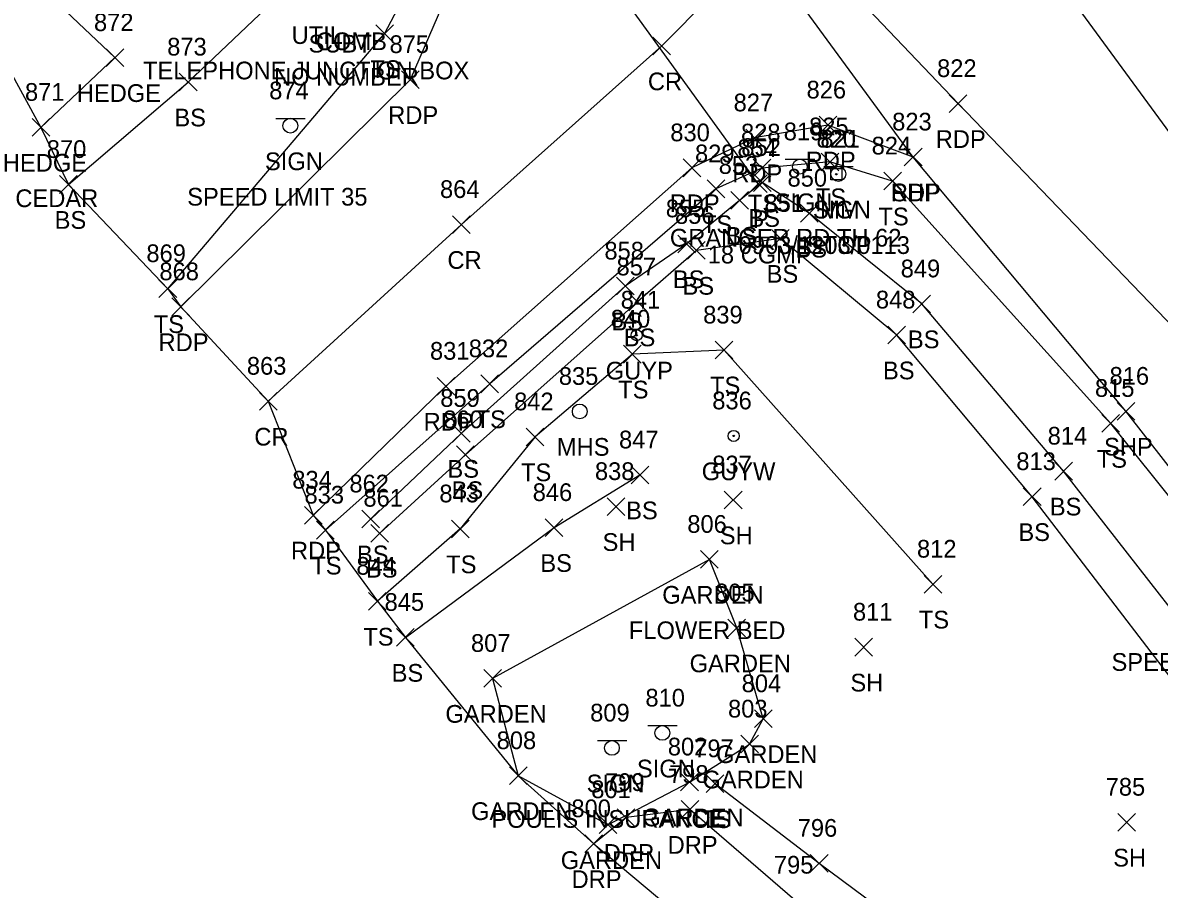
# Model space of a CAD drawing. Extents: x 1623612 to 1625808, y 621345 to 627748.
# Drawn here: x 1624906.2 to 1625034.6, y 625852 to 625949.8 of the extents above; entities that cross this region are included whole.
import ezdxf

# ---------------------------------------------------------------- set-up
doc = ezdxf.new("R2010")
doc.units = 0
for name, color, linetype in [('D_A', 7, 'Continuous'), ('D_C', 7, 'Continuous'), ('D_I', 7, 'Continuous'), ('D_TIC', 7, 'Continuous'), ('DCP', 7, 'Continuous'), ('L_A', 7, 'Continuous'), ('L_C', 7, 'Continuous'), ('L_I', 7, 'Continuous'), ('L_TIC', 7, 'Continuous'), ('LAHR', 7, 'Continuous'), ('LAPB', 7, 'Continuous'), ('LELB', 7, 'Continuous'), ('LSOGP', 7, 'Continuous'), ('P_A', 7, 'Continuous'), ('P_I', 7, 'Continuous'), ('P_TIC', 7, 'Continuous'), ('PET', 7, 'Continuous'), ('PRC', 7, 'Continuous'), ('PSP', 7, 'Continuous'), ('R_A', 7, 'Continuous'), ('R_I', 7, 'Continuous'), ('R_TIC', 7, 'Continuous'), ('RDP', 7, 'Continuous'), ('S_A', 7, 'Continuous'), ('S_C', 7, 'Continuous'), ('S_I', 7, 'Continuous'), ('SRM', 7, 'Continuous'), ('SSGN', 7, 'Continuous'), ('U_A', 7, 'Continuous'), ('U_C', 7, 'Continuous'), ('U_I', 7, 'Continuous'), ('UPGW', 7, 'Continuous'), ('USMH', 7, 'Continuous')]:
    doc.layers.add(name, color=color, linetype=linetype)

msp = doc.modelspace()

# ---------------------------------------------------------------- linework, layer by layer
at = {"layer": 'D_TIC'}
for points in [[(1624988.31, 625930.63), (1624990.31, 625932.63)], [(1624990.31, 625930.63), (1624988.31, 625932.63)]]:
    msp.add_lwpolyline(points, dxfattribs=at)
at = {"layer": 'DCP'}
msp.add_lwpolyline([(1624989.31, 625931.63), (1624953.21, 625981.49)], dxfattribs=at)
at = {"layer": 'L_TIC'}
for points in [[(1624946.1, 625947.56), (1624948.1, 625949.56)], [(1624948.1, 625947.56), (1624946.1, 625949.56)], [(1624915.64, 625944.86), (1624917.64, 625946.86)], [(1624917.64, 625944.86), (1624915.64, 625946.86)], [(1624923.92, 625942.1), (1624925.92, 625944.1)], [(1624925.92, 625942.1), (1624923.92, 625944.1)], [(1624907.29, 625936.99), (1624909.29, 625938.99)], [(1624909.29, 625936.99), (1624907.29, 625938.99)], [(1624988.72, 625932.4), (1624990.72, 625934.4)], [(1624990.72, 625932.4), (1624988.72, 625934.4)], [(1624996.4, 625933.09), (1624998.4, 625935.09)], [(1624998.4, 625933.09), (1624996.4, 625935.09)], [(1624988.75, 625930.76), (1624990.75, 625932.76)], [(1624990.75, 625930.76), (1624988.75, 625932.76)], [(1625003.47, 625930.93), (1625005.47, 625932.93)], [(1625005.47, 625930.93), (1625003.47, 625932.93)], [(1624910.39, 625930.54), (1624912.39, 625932.54)], [(1624912.39, 625930.54), (1624910.39, 625932.54)], [(1624983.53, 625930.05), (1624985.53, 625932.05)], [(1624985.53, 625930.05), (1624983.53, 625932.05)], [(1624986.2, 625928.74), (1624988.2, 625930.74)], [(1624988.2, 625928.74), (1624986.2, 625930.74)], [(1624994.06, 625927.3), (1624996.06, 625929.3)], [(1624996.06, 625927.3), (1624994.06, 625929.3)], [(1624990.81, 625924.45), (1624992.81, 625926.45)], [(1624992.81, 625924.45), (1624990.81, 625926.45)], [(1624980.22, 625923.84), (1624982.22, 625925.84)], [(1624982.22, 625923.84), (1624980.22, 625925.84)], [(1624981.31, 625923.1), (1624983.31, 625925.1)], [(1624983.31, 625923.1), (1624981.31, 625925.1)], [(1624921.62, 625918.78), (1624923.62, 625920.78)], [(1624923.62, 625918.78), (1624921.62, 625920.78)], [(1624973.29, 625919.07), (1624975.29, 625921.07)], [(1624975.29, 625919.07), (1624973.29, 625921.07)], [(1624974.67, 625917.28), (1624976.67, 625919.28)], [(1624976.67, 625917.28), (1624974.67, 625919.28)], [(1625006.76, 625917.06), (1625008.76, 625919.06)], [(1625008.76, 625917.06), (1625006.76, 625919.06)], [(1625003.95, 625913.55), (1625005.95, 625915.55)], [(1625005.95, 625913.55), (1625003.95, 625915.55)], [(1624984.45, 625911.85), (1624986.45, 625913.85)], [(1624986.45, 625911.85), (1624984.45, 625913.85)], [(1624974.09, 625911.39), (1624976.09, 625913.39)], [(1624976.09, 625911.39), (1624974.09, 625913.39)], [(1624957.97, 625908.04), (1624959.97, 625910.04)], [(1624959.97, 625908.04), (1624957.97, 625910.04)], [(1624954.76, 625902.44), (1624956.76, 625904.44)], [(1624956.76, 625902.44), (1624954.76, 625904.44)], [(1625028.12, 625903.57), (1625030.12, 625905.57)], [(1625030.12, 625903.57), (1625028.12, 625905.57)], [(1624963.1, 625902.05), (1624965.1, 625904.05)], [(1624965.1, 625902.05), (1624963.1, 625904.05)], [(1624955.23, 625900.03), (1624957.23, 625902.03)], [(1624957.23, 625900.03), (1624955.23, 625902.03)], [(1624974.94, 625897.75), (1624976.94, 625899.75)], [(1624976.94, 625897.75), (1624974.94, 625899.75)], [(1625022.79, 625898.18), (1625024.79, 625900.18)], [(1625024.79, 625898.18), (1625022.79, 625900.18)], [(1624985.47, 625894.93), (1624987.47, 625896.93)], [(1624987.47, 625894.93), (1624985.47, 625896.93)], [(1625019.24, 625895.3), (1625021.24, 625897.3)], [(1625021.24, 625895.3), (1625019.24, 625897.3)], [(1624972.23, 625894.18), (1624974.23, 625896.18)], [(1624974.23, 625894.18), (1624972.23, 625896.18)], [(1624944.54, 625892.78), (1624946.54, 625894.78)], [(1624946.54, 625892.78), (1624944.54, 625894.78)], [(1624939.42, 625891.52), (1624941.42, 625893.52)], [(1624941.42, 625891.52), (1624939.42, 625893.52)], [(1624945.56, 625891.17), (1624947.56, 625893.17)], [(1624947.56, 625891.17), (1624945.56, 625893.17)], [(1624954.65, 625891.66), (1624956.65, 625893.66)], [(1624956.65, 625891.66), (1624954.65, 625893.66)], [(1624965.25, 625891.81), (1624967.25, 625893.81)], [(1624967.25, 625891.81), (1624965.25, 625893.81)], [(1624982.79, 625888.22), (1624984.79, 625890.22)], [(1624984.79, 625888.22), (1624982.79, 625890.22)], [(1625008.03, 625885.42), (1625010.03, 625887.42)], [(1625010.03, 625885.42), (1625008.03, 625887.42)], [(1624945.29, 625883.49), (1624947.29, 625885.49)], [(1624947.29, 625883.49), (1624945.29, 625885.49)], [(1624948.46, 625879.41), (1624950.46, 625881.41)], [(1624950.46, 625879.41), (1624948.46, 625881.41)], [(1624985.88, 625880.48), (1624987.88, 625882.48)], [(1624987.88, 625880.48), (1624985.88, 625882.48)], [(1625000.22, 625878.31), (1625002.22, 625880.31)], [(1625002.22, 625878.31), (1625000.22, 625880.31)], [(1624958.3, 625874.78), (1624960.3, 625876.78)], [(1624960.3, 625874.78), (1624958.3, 625876.78)], [(1624988.87, 625870.23), (1624990.87, 625872.23)], [(1624990.87, 625870.23), (1624988.87, 625872.23)], [(1624987.33, 625867.37), (1624989.33, 625869.37)], [(1624989.33, 625867.37), (1624987.33, 625869.37)], [(1624961.2, 625863.8), (1624963.2, 625865.8)], [(1624963.2, 625863.8), (1624961.2, 625865.8)], [(1624961.2, 625863.8), (1624963.2, 625865.8)], [(1624963.2, 625863.8), (1624961.2, 625865.8)], [(1624980.54, 625863.09), (1624982.54, 625865.09)], [(1624982.54, 625863.09), (1624980.54, 625865.09)], [(1624983.43, 625862.89), (1624985.43, 625864.89)], [(1624985.43, 625862.89), (1624983.43, 625864.89)], [(1624971.33, 625858.27), (1624973.33, 625860.27)], [(1624973.33, 625858.27), (1624971.33, 625860.27)], [(1624971.33, 625858.27), (1624973.33, 625860.27)], [(1624973.33, 625858.27), (1624971.33, 625860.27)], [(1625029.9, 625858.55), (1625031.9, 625860.55)], [(1625031.9, 625858.55), (1625029.9, 625860.55)], [(1624995.18, 625853.91), (1624997.18, 625855.91)], [(1624997.18, 625853.91), (1624995.18, 625855.91)]]:
    msp.add_lwpolyline(points, dxfattribs=at)
at = {"layer": 'LAHR'}
msp.add_lwpolyline([(1624908.29, 625937.99), (1624916.64, 625945.86), (1624890.51, 625970.57), (1624862.52, 625997.14), (1624828.59, 626028.27)], dxfattribs=at)
at = {"layer": 'LAPB'}
for points in [[(1624972.33, 625859.27), (1624981.54, 625864.09), (1624988.33, 625868.37), (1624989.87, 625871.23), (1624986.88, 625881.48), (1624983.79, 625889.22), (1624959.3, 625875.78), (1624962.2, 625864.8)], [(1624972.33, 625859.27), (1624962.2, 625864.8)]]:
    msp.add_lwpolyline(points, dxfattribs=at)
at = {"layer": 'LELB'}
for points in [[(1624922.62, 625919.78), (1624947.1, 625948.56), (1624957.29, 625967.96), (1624961.07, 625979.24), (1624958.14, 625988.32), (1624939.98, 626014.97), (1624913.35, 626048.53), (1624887.64, 626080.72), (1624849.69, 626124.89), (1624827.87, 626147.28), (1624809.41, 626168.54), (1624784.36, 626180.38), (1624768.54, 626181.82), (1624752.66, 626178.59), (1624735.62, 626165.38), (1624717.35, 626142.72), (1624703.97, 626118.88), (1624686.38, 626080.62)], [(1624911.39, 625931.54), (1624924.92, 625943.1), (1624950.51, 625967.41)], [(1625168.33, 625721.63), (1625149.76, 625746.59), (1625126.59, 625769.43), (1625106.2, 625803.62), (1625076.77, 625841.58), (1625052.58, 625875.28), (1625029.12, 625904.57), (1625004.47, 625931.93), (1624997.4, 625934.09), (1624989.72, 625933.4), (1624984.53, 625931.05), (1624958.97, 625909.04), (1624940.42, 625892.52)], [(1625164.57, 625720.98), (1625144.51, 625741.54), (1625124.06, 625766.95), (1625099.82, 625799.97), (1625096.5, 625807.22), (1625092.35, 625808.68), (1625071.36, 625836.97), (1625046.4, 625870.19), (1625023.79, 625899.18), (1625007.76, 625918.06), (1624995.06, 625928.3), (1624989.75, 625931.76), (1624987.2, 625929.74), (1624981.22, 625924.84), (1624974.29, 625920.07), (1624955.76, 625903.44), (1624945.54, 625893.78)], [(1625164.57, 625720.98), (1625161.19, 625718.67), (1625141.31, 625740.15), (1625121.97, 625765.1), (1625091.91, 625801.43), (1625090.38, 625805.38), (1625068.6, 625834.91), (1625042.56, 625867.17), (1625020.24, 625896.3), (1625004.95, 625914.55), (1624991.81, 625925.45), (1624982.31, 625924.1), (1624975.67, 625918.28), (1624956.23, 625901.03), (1624946.56, 625892.17)], [(1625009.03, 625886.42), (1624985.45, 625912.85), (1624975.09, 625912.39), (1624964.1, 625903.05), (1624955.65, 625892.66), (1624946.29, 625884.49)], [(1624949.46, 625880.41), (1624966.25, 625892.81), (1624975.94, 625898.75)], [(1625026.02, 625832.74), (1624996.18, 625854.91), (1624984.43, 625863.89)]]:
    msp.add_lwpolyline(points, dxfattribs=at)
at = {"layer": 'LSOGP'}
msp.add_lwpolyline([(1624890.51, 625970.57), (1624908.29, 625937.99), (1624911.39, 625931.54), (1624922.62, 625919.78), (1624924.08, 625917.73), (1624933.96, 625907.07), (1624939.04, 625894.21), (1624940.42, 625892.52), (1624946.29, 625884.49), (1624949.46, 625880.41), (1624962.2, 625864.8), (1624970.73, 625857.12), (1625005.75, 625827.81), (1625039.43, 625793.26), (1625049.45, 625789.24), (1625061.72, 625758.38), (1625070.2, 625749.22), (1625100.25, 625724.54), (1625109.6, 625716.88), (1625133.89, 625692.03), (1625155.14, 625666)], dxfattribs=at)
at = {"layer": 'P_TIC'}
for points in [[(1624977.4, 625946.18), (1624979.4, 625948.18)], [(1624979.4, 625946.18), (1624977.4, 625948.18)], [(1624949.02, 625942.38), (1624951.02, 625944.38)], [(1624951.02, 625942.38), (1624949.02, 625944.38)], [(1625010.87, 625939.67), (1625012.87, 625941.67)], [(1625012.87, 625939.67), (1625010.87, 625941.67)], [(1624996.17, 625937.25), (1624998.17, 625939.25)], [(1624998.17, 625937.25), (1624996.17, 625939.25)], [(1624987.89, 625935.8), (1624989.89, 625937.8)], [(1624989.89, 625935.8), (1624987.89, 625937.8)], [(1625005.8, 625933.64), (1625007.8, 625935.64)], [(1625007.8, 625933.64), (1625005.8, 625935.64)], [(1625005.8, 625933.64), (1625007.8, 625935.64)], [(1625007.8, 625933.64), (1625005.8, 625935.64)], [(1624980.82, 625932.42), (1624982.82, 625934.42)], [(1624982.82, 625932.42), (1624980.82, 625934.42)], [(1624954.77, 625926.02), (1624956.77, 625928.02)], [(1624956.77, 625926.02), (1624954.77, 625928.02)], [(1624923.08, 625916.73), (1624925.08, 625918.73)], [(1624925.08, 625916.73), (1624923.08, 625918.73)], [(1624953.03, 625907.76), (1624955.03, 625909.76)], [(1624955.03, 625907.76), (1624953.03, 625909.76)], [(1624932.96, 625906.07), (1624934.96, 625908.07)], [(1624934.96, 625906.07), (1624932.96, 625908.07)], [(1625029.83, 625904.94), (1625031.83, 625906.94)], [(1625031.83, 625904.94), (1625029.83, 625906.94)], [(1624938.04, 625893.21), (1624940.04, 625895.21)], [(1624940.04, 625893.21), (1624938.04, 625895.21)]]:
    msp.add_lwpolyline(points, dxfattribs=at)
at = {"layer": 'PET'}
for points in [[(1625203.84, 625692.06), (1625178.56, 625725.93), (1625159.1, 625752.13), (1625138.75, 625779.51), (1625115.85, 625810.21), (1625086.53, 625849.64), (1625062.28, 625882.29), (1625040.04, 625911.41), (1625011.87, 625940.67), (1624992.38, 625961.15), (1624963.94, 625995.04), (1624945.44, 626018.77), (1624918.36, 626053.4), (1624893.3, 626084.98), (1624858.44, 626129.32)], [(1624924.08, 625917.73), (1624950.02, 625943.38), (1624960.38, 625967.33), (1624963.02, 625979.34), (1624960.91, 625992.11)], [(1625006.8, 625934.64), (1624997.17, 625938.25), (1624988.89, 625936.8), (1624981.82, 625933.42), (1624954.03, 625908.76), (1624939.04, 625894.21)]]:
    msp.add_lwpolyline(points, dxfattribs=at)
at = {"layer": 'PRC'}
for points in [[(1625213.58, 625698.73), (1625187.25, 625734.61), (1625167.02, 625761.6), (1625139.37, 625799.19), (1625115.73, 625830.47), (1625089.34, 625866.2), (1625066.75, 625896.39), (1625037.44, 625935.12), (1625012.58, 625969.02), (1624983.87, 626006.31), (1624957.44, 626043.36), (1624936.34, 626072.24), (1624905.82, 626116.16), (1624884.45, 626141.57), (1624859.03, 626175.57)], [(1624933.96, 625907.07), (1624955.77, 625927.02), (1624978.4, 625947.18), (1624989.43, 625958.35)]]:
    msp.add_lwpolyline(points, dxfattribs=at)
at = {"layer": 'PSP'}
msp.add_lwpolyline([(1625197.89, 625687.83), (1625193.57, 625693.81), (1625173.65, 625722.07), (1625153.52, 625749.21), (1625132.81, 625774.23), (1625108.64, 625805.39), (1625079.11, 625843.61), (1625053.93, 625876.29), (1625030.83, 625905.94), (1625006.8, 625934.64), (1624989.43, 625958.35), (1624960.91, 625992.11), (1624942.41, 626016.35), (1624915.38, 626050.56), (1624890.43, 626082.85), (1624855.5, 626126.62)], dxfattribs=at)
at = {"layer": 'R_TIC'}
for points in [[(1624973.37, 625859.08), (1624975.37, 625861.08)], [(1624975.37, 625859.08), (1624973.37, 625861.08)], [(1624980.59, 625859.99), (1624982.59, 625861.99)], [(1624982.59, 625859.99), (1624980.59, 625861.99)], [(1624969.73, 625856.12), (1624971.73, 625858.12)], [(1624971.73, 625856.12), (1624969.73, 625858.12)]]:
    msp.add_lwpolyline(points, dxfattribs=at)
at = {"layer": 'RDP'}
msp.add_lwpolyline([(1625039.43, 625793.26), (1625048.07, 625799.85), (1625028.05, 625821.91), (1625014.45, 625834.98), (1624993.43, 625850.75), (1624981.59, 625860.99), (1624974.37, 625860.08), (1624970.73, 625857.12)], dxfattribs=at)
at = {"layer": 'SRM'}
msp.add_lwpolyline([(1624997.49, 625933.33), (1624998.74, 625933.33), (1624998.74, 625932.08), (1624997.49, 625932.08)], close=True, dxfattribs=at)
msp.add_circle((1624998.11, 625932.7), 0.0833, dxfattribs=at)
at = {"layer": 'SSGN'}
for p, q in [((1624934.81, 625939.01), (1624938.14, 625939.01)), ((1624936.46, 625938.18), (1624936.46, 625938.18)), ((1624992.36, 625934.39), (1624995.69, 625934.39)), ((1624994, 625933.55), (1624994, 625933.55)), ((1624996.7, 625933.56), (1625000.03, 625933.56)), ((1624998.35, 625932.73), (1624998.35, 625932.73)), ((1624976.82, 625870.46), (1624980.15, 625870.46)), ((1624971.14, 625868.78), (1624974.47, 625868.78)), ((1624978.47, 625869.63), (1624978.47, 625869.63)), ((1624972.78, 625867.94), (1624972.78, 625867.94))]:
    msp.add_line(p, q, dxfattribs=at)
for centre in [(1624936.46, 625938.18), (1624994, 625933.55), (1624998.35, 625932.73), (1624978.47, 625869.63), (1624972.78, 625867.94)]:
    msp.add_circle(centre, 0.833, dxfattribs=at)
at = {"layer": 'UPGW'}
for centre, radius in [((1624975.57, 625914.53), 0.625), ((1624975.57, 625914.53), 0.0833), ((1624986.53, 625903.16), 0.625), ((1624986.53, 625903.16), 0.0833)]:
    msp.add_circle(centre, radius, dxfattribs=at)
at = {"layer": 'USMH'}
for p, q in [((1624969.14, 625905.92), (1624969.14, 625905.92)), ((1624969.97, 625905.92), (1624969.97, 625905.92))]:
    msp.add_line(p, q, dxfattribs=at)
msp.add_circle((1624969.14, 625905.92), 0.833, dxfattribs=at)

# ---------------------------------------------------------------- texts
at = {"layer": 'D_A'}
msp.add_text('P', height=2, dxfattribs=at).set_placement((1624988.69, 625926.63))
at = {"layer": 'D_C'}
msp.add_text('18 CGMP', height=2, dxfattribs=at).set_placement((1624983.6, 625922.63))
at = {"layer": 'D_I'}
msp.add_text('854', height=2, dxfattribs=at).set_placement((1624986.95, 625934.63))
at = {"layer": 'L_A'}
for s, p in [('TS', (1624945.51, 625943.56)), ('HEDGE', (1624912.34, 625940.86)), ('BS', (1624923.36, 625938.1)), ('HEDGE', (1624903.99, 625932.99)), ('TS', (1624988.13, 625928.4)), ('TS', (1624995.81, 625929.09)), ('TS', (1625002.88, 625926.93)), ('BS', (1624909.84, 625926.54)), ('TS', (1624982.94, 625926.05)), ('BS', (1624988.19, 625926.76)), ('BS', (1624985.64, 625924.74)), ('BS', (1624993.5, 625923.3)), ('BS', (1624990.25, 625920.45)), ('BS', (1624979.66, 625919.84)), ('BS', (1624980.75, 625919.1)), ('TS', (1624921.03, 625914.78)), ('BS', (1624972.73, 625915.07)), ('BS', (1624974.11, 625913.28)), ('BS', (1625006.2, 625913.06)), ('BS', (1625003.39, 625909.55)), ('TS', (1624983.86, 625907.85)), ('TS', (1624973.49, 625907.39)), ('TS', (1624957.38, 625904.04)), ('TS', (1625027.53, 625899.57)), ('BS', (1624954.2, 625898.44)), ('TS', (1624962.51, 625898.05)), ('BS', (1624954.67, 625896.03)), ('BS', (1624974.38, 625893.75)), ('BS', (1625022.23, 625894.18)), ('SH', (1624984.96, 625890.93)), ('BS', (1625018.68, 625891.3)), ('SH', (1624971.72, 625890.18)), ('BS', (1624943.98, 625888.78)), ('TS', (1624938.83, 625887.52)), ('BS', (1624945, 625887.17)), ('TS', (1624954.06, 625887.66)), ('BS', (1624964.69, 625887.81)), ('GARDEN', (1624978.46, 625884.22)), ('TS', (1625007.44, 625881.42)), ('TS', (1624944.7, 625879.49)), ('GARDEN', (1624981.55, 625876.48)), ('BS', (1624947.9, 625875.41)), ('SH', (1624999.71, 625874.31)), ('GARDEN', (1624953.97, 625870.78)), ('GARDEN', (1624984.54, 625866.23)), ('GARDEN', (1624983, 625863.37)), ('GARDEN', (1624956.87, 625859.8)), ('GARDEN', (1624956.87, 625859.8)), ('GARDEN', (1624976.2, 625859.09)), ('TS', (1624982.84, 625858.89)), ('GARDEN', (1624967, 625854.27)), ('GARDEN', (1624967, 625854.27)), ('SH', (1625029.39, 625854.55))]:
    msp.add_text(s, height=2, dxfattribs=at).set_placement(p)
at = {"layer": 'L_C'}
for s, p in [('6 FT CEDAR', (1624899.16, 625928.99)), ('FLOWER BED', (1624974.69, 625880.22))]:
    msp.add_text(s, height=2, dxfattribs=at).set_placement(p)
at = {"layer": 'L_I'}
for s, p in [('872', (1624914.28, 625948.86)), ('873', (1624922.55, 625946.1)), ('871', (1624906.49, 625940.99)), ('825', (1624995.04, 625937.09)), ('828', (1624987.36, 625936.4)), ('870', (1624908.95, 625934.54)), ('852', (1624987.39, 625934.76)), ('824', (1625002.11, 625934.93)), ('829', (1624982.16, 625934.05)), ('853', (1624984.84, 625932.74)), ('850', (1624992.61, 625931.3)), ('851', (1624990.01, 625928.45)), ('855', (1624978.86, 625927.84)), ('856', (1624979.9, 625927.1)), ('858', (1624971.93, 625923.07)), ('869', (1624920.2, 625922.78)), ('857', (1624973.3, 625921.28)), ('849', (1625005.39, 625921.06)), ('848', (1625002.59, 625917.55)), ('840', (1624972.64, 625915.39)), ('839', (1624983.08, 625915.85)), ('832', (1624956.61, 625912.04)), ('815', (1625027.33, 625907.57)), ('859', (1624953.39, 625906.44)), ('842', (1624961.73, 625906.05)), ('860', (1624953.73, 625904.03)), ('847', (1624973.58, 625901.75)), ('814', (1625021.99, 625902.18)), ('837', (1624984.11, 625898.93)), ('813', (1625018.45, 625899.3)), ('838', (1624970.86, 625898.18)), ('862', (1624943.13, 625896.78)), ('833', (1624938.06, 625895.52)), ('861', (1624944.71, 625895.17)), ('843', (1624953.29, 625895.66)), ('846', (1624963.83, 625895.81)), ('806', (1624981.29, 625892.22)), ('812', (1625007.23, 625889.42)), ('844', (1624943.92, 625887.49)), ('805', (1624984.43, 625884.48)), ('845', (1624947.1, 625883.41)), ('811', (1625000, 625882.31)), ('807', (1624956.86, 625878.78)), ('804', (1624987.43, 625874.23)), ('803', (1624985.89, 625871.37)), ('808', (1624959.76, 625867.8)), ('808', (1624959.76, 625867.8)), ('802', (1624979.09, 625867.09)), ('797', (1624982.07, 625866.89)), ('801', (1624970.45, 625862.27)), ('801', (1624970.45, 625862.27)), ('785', (1625028.54, 625862.55)), ('796', (1624993.76, 625857.91))]:
    msp.add_text(s, height=2, dxfattribs=at).set_placement(p)
at = {"layer": 'P_A'}
for s, p in [('CR', (1624976.84, 625942.18)), ('RDP', (1624947.51, 625938.38)), ('RDP', (1625009.35, 625935.67)), ('RDP', (1624994.66, 625933.25)), ('RDP', (1624986.37, 625931.8)), ('SHP', (1625004.33, 625929.64)), ('RDP', (1625004.28, 625929.64)), ('RDP', (1624979.3, 625928.42)), ('CR', (1624954.2, 625922.02)), ('RDP', (1624921.57, 625912.73)), ('RDP', (1624951.51, 625903.76)), ('CR', (1624932.39, 625902.07)), ('SHP', (1625028.36, 625900.94)), ('RDP', (1624936.53, 625889.21))]:
    msp.add_text(s, height=2, dxfattribs=at).set_placement(p)
at = {"layer": 'P_I'}
for s, p in [('875', (1624947.66, 625946.38)), ('822', (1625009.5, 625943.67)), ('826', (1624994.76, 625941.25)), ('827', (1624986.52, 625939.8)), ('823', (1625004.43, 625937.64)), ('823', (1625004.43, 625937.64)), ('830', (1624979.37, 625936.42)), ('864', (1624953.36, 625930.02)), ('868', (1624921.67, 625920.73)), ('831', (1624952.23, 625911.76)), ('863', (1624931.55, 625910.07)), ('816', (1625028.98, 625908.94)), ('834', (1624936.68, 625897.21))]:
    msp.add_text(s, height=2, dxfattribs=at).set_placement(p)
at = {"layer": 'R_A'}
for p in [(1624971.86, 625855.08), (1624979.07, 625855.99), (1624968.22, 625852.12)]:
    msp.add_text('DRP', height=2, dxfattribs=at).set_placement(p)
at = {"layer": 'R_I'}
for s, p in [('798', (1624979.22, 625863.99)), ('799', (1624972, 625863.08)), ('800', (1624968.2, 625860.12)), ('795', (1624991.07, 625853.75))]:
    msp.add_text(s, height=2, dxfattribs=at).set_placement(p)
at = {"layer": 'S_A'}
for s, p in [('SIGN', (1624933.59, 625933.16)), ('SIGN', (1624991.14, 625928.53)), ('SIGN', (1624995.48, 625927.71)), ('MM', (1624996.3, 625927.7)), ('SIGN', (1624975.6, 625864.61)), ('SIGN', (1624969.92, 625862.92))]:
    msp.add_text(s, height=2, dxfattribs=at).set_placement(p)
at = {"layer": 'S_C'}
for s, p in [('SPEED LIMIT 35', (1624924.81, 625929.16)), ('GRANGER RD TH 62', (1624979.32, 625924.53)), ('0903/1203/0113', (1624987.1, 625923.7)), ('STOP', (1624994.81, 625923.71)), ('SPEED LIMIT 50', (1625029.2, 625876.64)), ('POULIS INSURANCE', (1624959.16, 625858.92))]:
    msp.add_text(s, height=2, dxfattribs=at).set_placement(p)
at = {"layer": 'S_I'}
for s, p in [('874', (1624934.07, 625941.16)), ('819', (1624992.18, 625936.53)), ('820', (1624995.88, 625935.71)), ('821', (1624996.32, 625935.7)), ('810', (1624976.56, 625872.61)), ('809', (1624970.32, 625870.92))]:
    msp.add_text(s, height=2, dxfattribs=at).set_placement(p)
at = {"layer": 'U_A'}
for s, p in [('UTIL', (1624936.6, 625947.41)), ('SUBT', (1624938.52, 625946.44)), ('COMB', (1624939.34, 625946.71)), ('GUYP', (1624972.08, 625909.53)), ('MHS', (1624966.56, 625900.92)), ('GUYW', (1624982.92, 625898.16))]:
    msp.add_text(s, height=2, dxfattribs=at).set_placement(p)
at = {"layer": 'U_C'}
for s, p in [('TELEPHONE JUNCTION BOX', (1624919.82, 625943.41)), ('NO NUMBER', (1624934.62, 625942.71))]:
    msp.add_text(s, height=2, dxfattribs=at).set_placement(p)
at = {"layer": 'U_I'}
for s, p in [('841', (1624973.77, 625917.53)), ('835', (1624966.78, 625908.92)), ('836', (1624984.11, 625906.16))]:
    msp.add_text(s, height=2, dxfattribs=at).set_placement(p)

doc.saveas('drawing.dxf')
